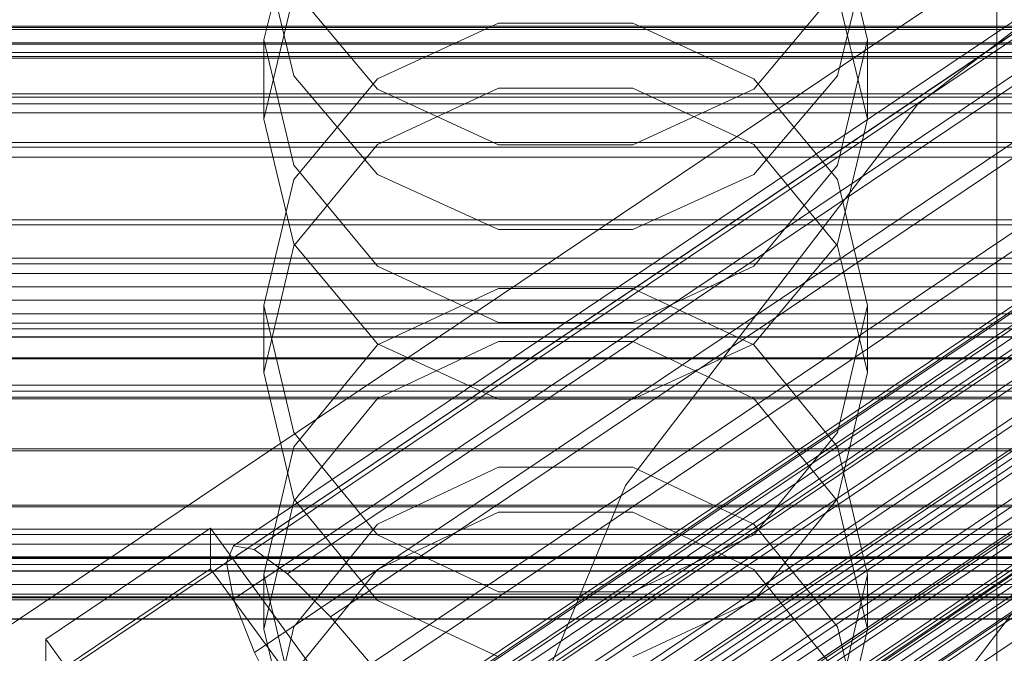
# Model space of a CAD drawing. Header units: millimetres. Extents: x -4395 to 65662, y -65530 to 6847.
# Tile 292 of 656: x 132 to 201, y -34198 to -34154. Entities that reach past the tile are written whole.
import ezdxf

# ---------------------------------------------------------------- set-up
doc = ezdxf.new("R2010")
doc.units = ezdxf.units.MM
for name, color, linetype, lineweight in [('COTAS_O', 1, 'Continuous', 0), ('COTAS_P', 1, 'Continuous', 0), ('frontal_briquetadora', 7, 'Continuous', 0), ('frontal_C01', 7, 'Continuous', 0), ('frontal_C02', 7, 'Continuous', 0), ('frontal_C03', 7, 'Continuous', 0), ('frontal_mezcladora', 7, 'Continuous', 0)]:
    doc.layers.add(name, color=color, linetype=linetype, lineweight=lineweight)
doc.dimstyles.new('R19_100', dxfattribs={"dimtxt": 250, "dimasz": 150, "dimexe": 150, "dimexo": 80, "dimgap": 100, "dimtad": 1, "dimtih": 1, "dimtoh": 1, "dimdsep": 46, "dimcen": 0.09, "dimadec": 0, "dimazin": 0, "dimtfac": 1, "dimtdec": 4, "dimtofl": 0, "dimtmove": 0, "dimatfit": 3, "dimfxl": 1, "dimtolj": 1, "dimtzin": 0, "dimarcsym": 0})

# ---------------------------------------------------------------- blocks, each defined once
blk = doc.blocks.new('DIM_R33_43')
at = {"layer": 'COTAS_O'}
for p, q in [((-1725, -33700), (-1575, -33655)), ((1725, -33700), (1575, -33655)), ((-1725, -34400), (-1725, -33700)), ((-1725, -33700), (1725, -33700)), ((-1725, -33700), (-1575, -33745)), ((1725, -33700), (1575, -33745)), ((1725, -34400), (1725, -33700))]:
    blk.add_line(p, q, dxfattribs=at)
blk.add_text('3450 O', height=250, dxfattribs=at).set_placement((0, -33600))
blk = doc.blocks.new('DIM_R33_44')
at = {"layer": 'COTAS_P'}
for p, q in [((-150, -32200), (550, -32200)), ((550, -32200), (505, -32350)), ((550, -34800), (550, -32200)), ((550, -32200), (595, -32350)), ((550, -34800), (505, -34650)), ((550, -34800), (595, -34650)), ((-150, -34800), (550, -34800))]:
    blk.add_line(p, q, dxfattribs=at)
blk.add_text('2600 P', height=250, rotation=90, dxfattribs=at).set_placement((450, -33500))
blk = doc.blocks.new('DIM_R33_47')
at = {"layer": 'COTAS_O'}
for p, q in [((-650, -34200), (-500, -34155)), ((650, -34200), (500, -34155)), ((-650, -34900), (-650, -34200)), ((-650, -34200), (650, -34200)), ((-650, -34200), (-500, -34245)), ((650, -34200), (500, -34245)), ((650, -34900), (650, -34200))]:
    blk.add_line(p, q, dxfattribs=at)
blk.add_text('1300 O', height=250, dxfattribs=at).set_placement((0, -34100))

msp = doc.modelspace()

# ---------------------------------------------------------------- linework, layer by layer
at = {"layer": 'frontal_briquetadora'}
for p, q in [((200, -34275), (200, -34100)), ((200, -34138.187), (200, -34156.982)), ((200, -34157.575), (200, -34138.77)), ((200, -34158.168), (200, -34139.352)), ((151.08, -34146.366), (149, -34155.01)), ((191, -34155.01), (188.92, -34146.366)), ((149, -34148.919), (151.08, -34157.498)), ((188.92, -34157.498), (191, -34148.919)), ((200, -34154.722), (200, -34151.031)), ((200, -34154.799), (200, -34151.121)), ((149, -34160.516), (151.08, -34151.841)), ((156.906, -34158.429), (151.08, -34151.47)), ((188.92, -34151.47), (183.094, -34158.429)), ((188.92, -34151.841), (191, -34160.516)), ((200, -34156.491), (200, -34151.864)), ((200, -34156.563), (200, -34151.949)), ((200, -34152.993), (200, -34158.546)), ((200, -34153.073), (200, -34158.612)), ((165.326, -34153.841), (156.906, -34157.708)), ((174.674, -34153.841), (165.326, -34153.841)), ((183.094, -34157.708), (174.674, -34153.841)), ((200, -34161.359), (200, -34154.722)), ((149, -34160.516), (149, -34155.01)), ((149, -34155.01), (151.08, -34163.717)), ((188.92, -34163.717), (191, -34155.01)), ((191, -34160.516), (191, -34155.01)), ((200, -34161.423), (200, -34154.799)), ((200, -34164.021), (200, -34156.491)), ((200, -34164.08), (200, -34156.563)), ((151.08, -34157.498), (156.907, -34164.378)), ((183.093, -34164.378), (188.92, -34157.498)), ((200, -34156.982), (200, -34176.08)), ((156.906, -34157.708), (151.08, -34164.704)), ((188.92, -34164.704), (183.094, -34157.708)), ((200, -34176.682), (200, -34157.575)), ((200, -34177.283), (200, -34158.168)), ((165.326, -34162.312), (156.906, -34158.429)), ((156.907, -34162.278), (165.327, -34158.361)), ((165.327, -34158.361), (174.673, -34158.361)), ((174.673, -34158.361), (183.093, -34162.278)), ((183.094, -34158.429), (174.674, -34162.312)), ((200, -34158.546), (200, -34166.95)), ((200, -34158.612), (200, -34167.004)), ((151.08, -34169.191), (149, -34160.516)), ((191, -34160.516), (188.92, -34169.191)), ((200, -34170.778), (200, -34161.359)), ((200, -34170.831), (200, -34161.423)), ((151.08, -34169.336), (156.907, -34162.278)), ((183.093, -34162.278), (188.92, -34169.336)), ((174.674, -34162.312), (165.326, -34162.312)), ((151.08, -34163.717), (156.906, -34170.746)), ((183.094, -34170.746), (188.92, -34163.717)), ((200, -34174.268), (200, -34164.021)), ((200, -34174.315), (200, -34164.08)), ((151.08, -34164.704), (149, -34173.478)), ((156.907, -34164.378), (165.327, -34168.196)), ((174.673, -34168.196), (183.093, -34164.378)), ((191, -34173.478), (188.92, -34164.704)), ((200, -34166.95), (200, -34178)), ((200, -34167.004), (200, -34178.042)), ((165.327, -34168.196), (174.673, -34168.196)), ((149, -34178.137), (151.08, -34169.336)), ((156.907, -34176.147), (151.08, -34169.191)), ((188.92, -34169.191), (183.093, -34176.147)), ((188.92, -34169.336), (191, -34178.137)), ((156.906, -34170.746), (165.326, -34174.665)), ((174.674, -34174.665), (183.094, -34170.746)), ((200, -34182.75), (200, -34170.778)), ((200, -34182.792), (200, -34170.831)), ((156.906, -34176.216), (165.326, -34172.292)), ((165.326, -34172.292), (174.674, -34172.292)), ((174.674, -34172.292), (183.094, -34176.216)), ((151.08, -34182.307), (149, -34173.478)), ((149, -34178.137), (149, -34173.478)), ((191, -34173.478), (188.92, -34182.308)), ((191, -34178.137), (191, -34173.478)), ((200, -34186.982), (200, -34174.268)), ((200, -34187.019), (200, -34174.315)), ((165.326, -34174.665), (174.674, -34174.665)), ((165.327, -34175.979), (156.907, -34179.943)), ((174.673, -34175.979), (165.327, -34175.979)), ((183.093, -34179.943), (174.673, -34175.979)), ((151.08, -34183.307), (156.906, -34176.216)), ((165.327, -34180.008), (156.907, -34176.147)), ((183.093, -34176.147), (174.673, -34180.008)), ((183.094, -34176.216), (188.92, -34183.307)), ((200, -34176.08), (200, -34195.432)), ((200, -34196.041), (200, -34176.682)), ((200, -34196.649), (200, -34177.283)), ((200, -34179.373), (200, -34177.5)), ((200, -34178.555), (200, -34177.617)), ((200, -34177.617), (200, -34180.422)), ((200, -34178), (200, -34191.425)), ((200, -34178.042), (200, -34191.457)), ((149, -34178.137), (151.08, -34186.938)), ((188.92, -34186.938), (191, -34178.137)), ((200, -34183.199), (200, -34178.555)), ((200, -34184.922), (200, -34179.373)), ((156.907, -34179.943), (151.08, -34187.085)), ((174.673, -34180.008), (165.327, -34180.008)), ((188.92, -34187.085), (183.093, -34179.943)), ((200, -34180.422), (200, -34186.861)), ((156.906, -34189.426), (151.08, -34182.307)), ((188.92, -34182.308), (183.094, -34189.426)), ((200, -34196.98), (200, -34182.75)), ((200, -34197.013), (200, -34182.792)), ((149, -34192.191), (151.08, -34183.307)), ((188.92, -34183.307), (191, -34192.191)), ((200, -34191.371), (200, -34183.199)), ((165.326, -34184.734), (156.906, -34188.689)), ((174.674, -34184.734), (165.326, -34184.734)), ((183.094, -34188.689), (174.674, -34184.734)), ((200, -34193.932), (200, -34184.922)), ((151.08, -34186.938), (156.907, -34193.996)), ((183.093, -34193.996), (188.92, -34186.938)), ((200, -34186.861), (200, -34196.687)), ((151.08, -34187.085), (149, -34195.992)), ((191, -34195.992), (188.92, -34187.085)), ((200, -34201.85), (200, -34186.982)), ((200, -34201.878), (200, -34187.019)), ((156.907, -34191.85), (165.327, -34187.86)), ((165.327, -34187.86), (174.673, -34187.86)), ((174.673, -34187.86), (183.093, -34191.85)), ((156.906, -34188.689), (151.08, -34195.834)), ((188.92, -34195.834), (183.094, -34188.689)), ((165.326, -34193.392), (156.906, -34189.426)), ((183.094, -34189.426), (174.674, -34193.392)), ((200, -34202.757), (200, -34191.371)), ((200, -34191.425), (200, -34206.897)), ((200, -34191.457), (200, -34206.92)), ((151.08, -34201.121), (149, -34192.191)), ((149, -34195.992), (149, -34192.191)), ((151.08, -34199.039), (156.907, -34191.85)), ((183.093, -34191.85), (188.92, -34199.039)), ((191, -34192.191), (188.92, -34201.121)), ((191, -34195.992), (191, -34192.191)), ((174.674, -34193.392), (165.326, -34193.392)), ((156.907, -34193.996), (165.327, -34197.913)), ((174.673, -34197.913), (183.093, -34193.996)), ((200, -34206.057), (200, -34193.932)), ((151.08, -34195.834), (149, -34204.781)), ((191, -34204.781), (188.92, -34195.834)), ((200, -34195.432), (200, -34214.989)), ((149, -34195.992), (151.08, -34204.898)), ((188.92, -34204.898), (191, -34195.992)), ((200, -34215.602), (200, -34196.041)), ((200, -34216.216), (200, -34196.649)), ((200, -34196.687), (200, -34209.523)), ((200, -34213.121), (200, -34196.98)), ((200, -34213.146), (200, -34197.013))]:
    msp.add_line(p, q, dxfattribs=at)
at = {"layer": 'frontal_C01'}
for p, q in [((146.872, -34190.195), (331.181, -34066.326)), ((148.32, -34190.459), (332.629, -34066.59)), ((146.383, -34191.37), (330.692, -34067.501)), ((150.629, -34192.146), (334.938, -34068.277)), ((141.045, -34214.165), (354.844, -34070.476)), ((141.218, -34213.748), (355.017, -34070.06)), ((141.731, -34213.842), (355.53, -34070.154)), ((146.887, -34193.906), (331.197, -34070.037)), ((142.549, -34214.439), (356.348, -34070.751)), ((141.224, -34215.063), (355.022, -34071.375)), ((143.617, -34215.5), (357.415, -34071.812)), ((153.641, -34195.139), (337.95, -34071.27)), ((141.742, -34216.382), (355.541, -34072.694)), ((144.861, -34216.952), (358.659, -34073.263)), ((148.35, -34197.629), (332.659, -34073.759)), ((142.565, -34218.032), (356.363, -34074.344)), ((359.995, -34075.007), (146.196, -34218.695)), ((157.152, -34199.236), (341.461, -34075.367)), ((143.635, -34219.9), (357.434, -34076.212)), ((147.533, -34220.612), (361.332, -34076.924)), ((144.881, -34221.859), (358.68, -34078.171)), ((150.672, -34202.285), (334.981, -34078.415)), ((148.779, -34222.571), (362.578, -34078.883)), ((146.218, -34223.776), (360.017, -34080.087)), ((149.85, -34224.439), (363.648, -34080.751)), ((345.231, -34080.288), (160.922, -34204.157)), ((147.554, -34225.519), (361.352, -34081.831)), ((150.672, -34226.089), (364.471, -34082.401)), ((148.798, -34226.971), (362.596, -34083.283)), ((151.191, -34227.408), (364.989, -34083.72)), ((153.694, -34207.557), (338.003, -34083.688)), ((149.865, -34228.032), (363.664, -34084.343)), ((151.369, -34228.306), (365.168, -34084.618)), ((150.683, -34228.629), (364.482, -34084.941)), ((151.196, -34228.723), (364.995, -34085.035)), ((164.693, -34209.566), (349.002, -34085.697)), ((157.211, -34213.086), (341.52, -34089.217)), ((168.21, -34215.095), (352.519, -34091.226)), ((160.982, -34218.495), (345.291, -34094.626)), ((228.298, -34130.544), (130, -34196.607)), ((130, -34202.366), (228.298, -34136.303)), ((-311.15, -34155.294), (311.15, -34155.294)), ((-311.15, -34156.168), (311.15, -34156.168)), ((-311.15, -34159.457), (311.15, -34159.457)), ((-311.15, -34160.075), (311.15, -34160.075)), ((-311.15, -34162.143), (311.15, -34162.143)), ((-311.15, -34162.463), (311.15, -34162.463)), ((-311.15, -34163.168), (311.15, -34163.168)), ((133.809, -34196.688), (145.277, -34188.98)), ((145.277, -34188.98), (145.289, -34191.803)), ((145.277, -34188.98), (172.809, -34226.692)), ((146.383, -34191.37), (146.872, -34190.195)), ((146.872, -34190.195), (148.32, -34190.459)), ((148.32, -34190.459), (150.629, -34192.146)), ((146.887, -34193.906), (146.383, -34191.37)), ((145.289, -34191.803), (133.821, -34199.51)), ((172.821, -34229.514), (145.289, -34191.803)), ((150.629, -34192.146), (153.641, -34195.139)), ((148.35, -34197.629), (146.887, -34193.906)), ((153.641, -34195.139), (157.152, -34199.236)), ((133.821, -34199.51), (133.809, -34196.688)), ((161.341, -34234.399), (133.809, -34196.688)), ((150.672, -34202.285), (148.35, -34197.629))]:
    msp.add_line(p, q, dxfattribs=at)
at = {"layer": 'frontal_C02'}
for p, q in [((146.872, -34224.444), (331.181, -34101.19)), ((148.32, -34224.602), (332.629, -34101.347)), ((146.383, -34225.727), (330.692, -34102.473)), ((150.629, -34226.19), (334.938, -34102.935)), ((146.887, -34228.363), (331.197, -34105.109)), ((148.35, -34232.173), (332.659, -34108.918)), ((228.298, -34165.201), (130, -34230.937)), ((130, -34236.667), (228.298, -34170.932))]:
    msp.add_line(p, q, dxfattribs=at)
at = {"layer": 'frontal_C03'}
for p, q in [((1270, -34154.049), (-1230, -34154.049)), ((1270, -34154.134), (-1230, -34154.134)), ((1270, -34154.28), (-1230, -34154.28)), ((1270, -34155.212), (-1230, -34155.212)), ((1270, -34155.878), (-1230, -34155.878)), ((1270, -34156.264), (-1230, -34156.264)), ((1270, -34158.749), (-1230, -34158.749)), ((1270, -34158.991), (-1230, -34158.991)), ((1270, -34167.517), (-1230, -34167.517)), ((1270, -34167.879), (-1230, -34167.879)), ((1270, -34170.195), (-1230, -34170.195)), ((1270, -34170.581), (-1230, -34170.581)), ((1270, -34171.247), (-1230, -34171.247)), ((-1230, -34172.179), (1270, -34172.179)), ((1270, -34173.121), (-1230, -34173.121)), ((1270, -34174.053), (-1230, -34174.053)), ((1270, -34174.719), (-1230, -34174.719)), ((1270, -34175.105), (-1230, -34175.105)), ((1516, -34175.655), (-1476, -34175.655)), ((1516, -34175.682), (-1476, -34175.682)), ((1516, -34177.124), (-1476, -34177.124)), ((1516, -34177.199), (-1476, -34177.199)), ((1270, -34179.02), (-1230, -34179.02)), ((1516, -34179.864), (-1476, -34179.864)), ((1516, -34179.977), (-1476, -34179.977)), ((-1230, -34179.447), (1270, -34179.447)), ((1516, -34183.458), (-1476, -34183.458)), ((-1476, -34183.592), (1516, -34183.592)), ((1516, -34187.36), (-1476, -34187.36)), ((1516, -34187.494), (-1476, -34187.494)), ((1270, -34189.036), (-1230, -34189.036)), ((1270, -34189.422), (-1230, -34189.422)), ((1270, -34190.088), (-1230, -34190.088)), ((1516, -34190.975), (-1476, -34190.975)), ((1516, -34191.088), (-1476, -34191.088)), ((-1230, -34191.02), (1270, -34191.02)), ((1270, -34191.505), (-1230, -34191.505)), ((1270, -34191.932), (-1230, -34191.932)), ((1270, -34191.962), (-1230, -34191.962)), ((1270, -34192.894), (-1230, -34192.894)), ((1516, -34193.753), (-1476, -34193.753)), ((1516, -34193.828), (-1476, -34193.828)), ((1270, -34193.56), (-1230, -34193.56)), ((1270, -34193.946), (-1230, -34193.946)), ((1516, -34195.27), (-1476, -34195.27)), ((1516, -34195.297), (-1476, -34195.297))]:
    msp.add_line(p, q, dxfattribs=at)
at = {"layer": 'frontal_mezcladora'}
for p, q in [((194.49, -34159.49), (221, -34139.149)), ((174.149, -34186), (194.49, -34159.49)), ((197.531, -34199.5), (213.582, -34178.582)), ((161.361, -34216.871), (174.149, -34186))]:
    msp.add_line(p, q, dxfattribs=at)

# ---------------------------------------------------------------- dimensions: what is measured, and where the dimension line sits
at = {"layer": 'COTAS_O'}
for p1, p2, picture, middle in [((-1725, -34400), (1725, -34400), 'DIM_R33_43', (0, -33700)), ((-650, -34900), (650, -34900), 'DIM_R33_47', (0, -34200))]:
    dim = msp.add_aligned_dim(p1=p1, p2=p2, distance=700, text='<> O', dimstyle='R19_100', dxfattribs=at)
    dim.commit()
    dim.dimension.update_dxf_attribs({"geometry": picture, "text_midpoint": middle})
at = {"layer": 'COTAS_P'}
dim = msp.add_aligned_dim(p1=(-150, -34800), p2=(-150, -32200), distance=-700, text='<> P', dimstyle='R19_100', dxfattribs=at)
dim.commit()
dim.dimension.update_dxf_attribs({"geometry": 'DIM_R33_44', "text_midpoint": (550, -33500)})

doc.saveas('drawing.dxf')
